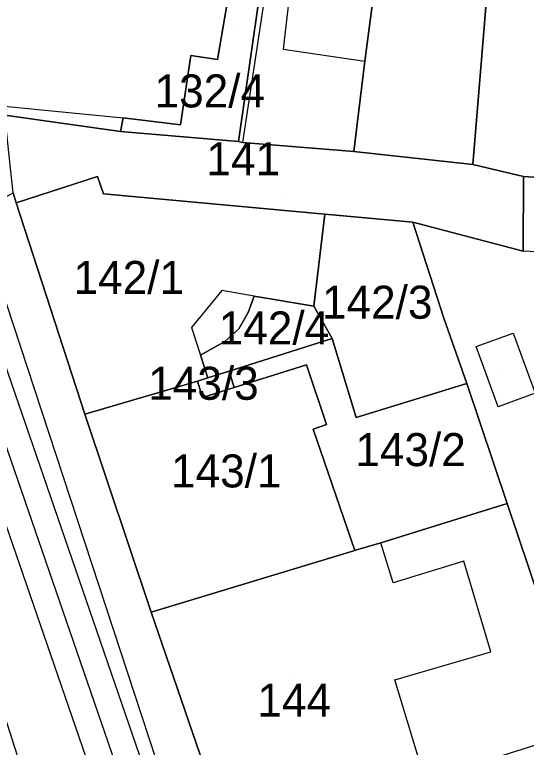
# Model space of a CAD drawing. Extents: x -263423 to -261326, y -1240067 to -1237864.
# Drawn here: x -262839.28 to -262808.28, y -1239864.85 to -1239820.47 of the extents above; entities that cross this region are included whole.
import ezdxf

# ---------------------------------------------------------------- set-up
doc = ezdxf.new("R2010")
doc.units = 0
for name, color, linetype in [('body_kn', 7, 'Continuous'), ('kladpar_druhypozemkov', 7, 'Continuous'), ('kladpar_hranice', 7, 'Continuous'), ('kladpar_parcelnecisla', 7, 'Continuous'), ('kladpar_plochy', 7, 'Continuous'), ('tarchy_linie', 7, 'Continuous'), ('zappar_hrandruhpozemk', 7, 'Continuous')]:
    doc.layers.add(name, color=color, linetype=linetype)

msp = doc.modelspace()

# ---------------------------------------------------------------- linework, layer by layer
at = {"layer": 'body_kn'}
for p, q in [((-262823.02, -1239822.56), (-262823.02, -1239822.56)), ((-262828.6, -1239822.94), (-262828.6, -1239822.94)), ((-262826.98, -1239823.19), (-262826.98, -1239823.19)), ((-262818.06, -1239823.28), (-262818.06, -1239823.28)), ((-262832.7, -1239826.72), (-262832.7, -1239826.72)), ((-262829.23, -1239827.14), (-262829.23, -1239827.14)), ((-262832.86, -1239827.54), (-262832.86, -1239827.54)), ((-262825.72, -1239828.15), (-262825.72, -1239828.15)), ((-262825.72, -1239828.15), (-262825.72, -1239828.15)), ((-262825.47, -1239828.22), (-262825.47, -1239828.22)), ((-262818.72, -1239828.76), (-262818.72, -1239828.76)), ((-262811.52, -1239829.55), (-262811.52, -1239829.55)), ((-262834.25, -1239830.28), (-262834.25, -1239830.28)), ((-262834.25, -1239830.28), (-262834.25, -1239830.28)), ((-262808.46, -1239830.27), (-262808.46, -1239830.27)), ((-262833.89, -1239831.32), (-262833.89, -1239831.32)), ((-262839.18, -1239831.86), (-262839.18, -1239831.86)), ((-262820.49, -1239832.55), (-262820.49, -1239832.55)), ((-262815.16, -1239833.04), (-262815.16, -1239833.04)), ((-262808.48, -1239834.79), (-262808.48, -1239834.79)), ((-262826.72, -1239837.19), (-262826.72, -1239837.19)), ((-262824.76, -1239837.52), (-262824.76, -1239837.52)), ((-262824.76, -1239837.52), (-262824.76, -1239837.52)), ((-262821.16, -1239838.13), (-262821.16, -1239838.13)), ((-262821.16, -1239838.13), (-262821.16, -1239838.13)), ((-262825.13, -1239838.51), (-262825.13, -1239838.51)), ((-262813.28, -1239838.85), (-262813.28, -1239838.85)), ((-262828.57, -1239839.42), (-262828.57, -1239839.42)), ((-262825.69, -1239839.51), (-262825.69, -1239839.51)), ((-262809.08, -1239839.76), (-262809.08, -1239839.76)), ((-262826.54, -1239840.27), (-262826.54, -1239840.27)), ((-262826.54, -1239840.27), (-262826.54, -1239840.27)), ((-262820.04, -1239840.09), (-262820.04, -1239840.09)), ((-262811.31, -1239840.58), (-262811.31, -1239840.58)), ((-262811.31, -1239840.58), (-262811.31, -1239840.58)), ((-262828.02, -1239841.1), (-262828.02, -1239841.1)), ((-262828.02, -1239841.1), (-262828.02, -1239841.1)), ((-262821.59, -1239841.69), (-262821.59, -1239841.69)), ((-262826.29, -1239842.07), (-262826.29, -1239842.07)), ((-262827.57, -1239842.48), (-262827.57, -1239842.48)), ((-262828.2, -1239842.67), (-262828.2, -1239842.67)), ((-262828.2, -1239842.67), (-262828.2, -1239842.67)), ((-262811.89, -1239842.81), (-262811.89, -1239842.81)), ((-262811.89, -1239842.81), (-262811.89, -1239842.81)), ((-262825.98, -1239843.06), (-262825.98, -1239843.06)), ((-262827.89, -1239843.66), (-262827.89, -1239843.66)), ((-262809.99, -1239844.22), (-262809.99, -1239844.22)), ((-262835.03, -1239844.68), (-262835.03, -1239844.68)), ((-262835.03, -1239844.68), (-262835.03, -1239844.68)), ((-262818.59, -1239844.88), (-262818.59, -1239844.88)), ((-262821.19, -1239845.59), (-262821.19, -1239845.59)), ((-262820.39, -1239845.29), (-262820.39, -1239845.29)), ((-262809.44, -1239850.08), (-262809.44, -1239850.08)), ((-262817.09, -1239852.47), (-262817.09, -1239852.47)), ((-262818.67, -1239852.93), (-262818.67, -1239852.93)), ((-262818.62, -1239852.91), (-262818.62, -1239852.91)), ((-262818.62, -1239852.91), (-262818.62, -1239852.91)), ((-262812.06, -1239853.58), (-262812.06, -1239853.58)), ((-262816.34, -1239854.89), (-262816.34, -1239854.89)), ((-262831, -1239856.67), (-262831, -1239856.67)), ((-262810.43, -1239859.06), (-262810.43, -1239859.06)), ((-262816.24, -1239860.76), (-262816.24, -1239860.76))]:
    msp.add_line(p, q, dxfattribs=at)
at = {"layer": 'kladpar_druhypozemkov'}
for p, q in [((-262825.79, -1239821.48), (-262825.79, -1239821.48)), ((-262822.87, -1239831.33), (-262822.87, -1239831.33)), ((-262832.48, -1239835.65), (-262832.48, -1239835.65)), ((-262817.22, -1239837.44), (-262817.22, -1239837.44)), ((-262823.18, -1239839.24), (-262823.18, -1239839.24)), ((-262809.78, -1239842.07), (-262809.78, -1239842.07)), ((-262827.02, -1239842.48), (-262827.02, -1239842.48)), ((-262815.09, -1239845.94), (-262815.09, -1239845.94)), ((-262826.18, -1239846.98), (-262826.18, -1239846.98)), ((-262822.45, -1239860.72), (-262822.45, -1239860.72))]:
    msp.add_line(p, q, dxfattribs=at)
at = {"layer": 'kladpar_hranice'}
for points in [[(-262814.36, -1239792.77), (-262815.62, -1239804.75), (-262818.06, -1239823.28), (-262818.72, -1239828.76), (-262825.47, -1239828.22), (-262825.72, -1239828.15), (-262823.29, -1239811.3), (-262823.11, -1239810.14), (-262821.3, -1239798.19), (-262821.13, -1239797.08), (-262820.48, -1239791.98), (-262814.36, -1239792.77)], [(-262796.38, -1239804.89), (-262783.8, -1239804.54), (-262783.7, -1239805.41), (-262782.25, -1239824.59), (-262781.89, -1239829.56), (-262789.54, -1239831.5), (-262808.46, -1239830.27), (-262811.52, -1239829.55), (-262809.71, -1239807.52), (-262809.57, -1239805.54), (-262809.46, -1239804.1), (-262807.28, -1239804.56), (-262807.01, -1239803.29), (-262800.61, -1239804.24), (-262796.38, -1239804.89)], [(-262809.57, -1239805.54), (-262809.71, -1239807.52), (-262811.52, -1239829.55), (-262818.72, -1239828.76), (-262818.06, -1239823.28), (-262815.62, -1239804.75), (-262809.57, -1239805.54)], [(-262835.19, -1239806.89), (-262834.56, -1239807.08), (-262829.6, -1239808.02), (-262829.79, -1239809), (-262824.95, -1239809.83), (-262824.71, -1239809.87), (-262826.98, -1239823.19), (-262828.6, -1239822.94), (-262829.23, -1239827.14), (-262832.7, -1239826.72), (-262832.86, -1239827.54), (-262839.86, -1239826.56), (-262846.23, -1239825.82), (-262846.17, -1239825.51), (-262844.79, -1239818.5), (-262844.22, -1239815.57), (-262843.17, -1239810.04), (-262842.33, -1239805.51), (-262835.19, -1239806.89)], [(-262824.71, -1239809.87), (-262823.11, -1239810.14), (-262823.29, -1239811.3), (-262825.72, -1239828.15), (-262832.86, -1239827.54), (-262832.7, -1239826.72), (-262829.23, -1239827.14), (-262828.6, -1239822.94), (-262826.98, -1239823.19), (-262824.71, -1239809.87)], [(-262825.72, -1239828.15), (-262825.47, -1239828.22), (-262818.72, -1239828.76), (-262811.52, -1239829.55), (-262808.46, -1239830.27), (-262808.48, -1239834.79), (-262815.16, -1239833.04), (-262820.49, -1239832.55), (-262833.89, -1239831.32), (-262834.25, -1239830.28), (-262839.18, -1239831.86), (-262839.37, -1239831.27), (-262839.86, -1239826.56), (-262832.86, -1239827.54), (-262825.72, -1239828.15)], [(-262777.05, -1239829.08), (-262775.26, -1239828.89), (-262772.74, -1239836.29), (-262769.73, -1239845.8), (-262767.97, -1239851.8), (-262798.72, -1239861.86), (-262802.48, -1239863.05), (-262804.78, -1239863.8), (-262806.79, -1239857.93), (-262809.44, -1239850.08), (-262811.89, -1239842.81), (-262813.28, -1239838.85), (-262815.16, -1239833.04), (-262808.48, -1239834.79), (-262808.46, -1239830.27), (-262789.54, -1239831.5), (-262781.89, -1239829.56), (-262777.05, -1239829.08)], [(-262826.54, -1239840.27), (-262828.02, -1239841.1), (-262827.57, -1239842.48), (-262828.2, -1239842.67), (-262835.03, -1239844.68), (-262839.18, -1239831.86), (-262834.25, -1239830.28), (-262833.89, -1239831.32), (-262820.49, -1239832.55), (-262821.16, -1239838.13), (-262824.76, -1239837.52), (-262825.13, -1239838.51), (-262825.69, -1239839.51), (-262826.54, -1239840.27)], [(-262817.97, -1239952.9), (-262819.92, -1239947.16), (-262822.94, -1239938.35), (-262824.77, -1239932.8), (-262838.03, -1239891.12), (-262839.29, -1239887.48), (-262840.3, -1239884.35), (-262845.02, -1239870.12), (-262854.52, -1239841.78), (-262855.03, -1239840.63), (-262855.53, -1239839.8), (-262852.47, -1239838.16), (-262842.25, -1239832.85), (-262839.37, -1239831.27), (-262839.18, -1239831.86), (-262835.03, -1239844.68), (-262831, -1239856.67), (-262826.22, -1239870.59), (-262825.24, -1239873.53), (-262813.57, -1239908.37)], [(-262821.16, -1239838.13), (-262820.49, -1239832.55), (-262815.16, -1239833.04), (-262813.28, -1239838.85), (-262811.89, -1239842.81), (-262818.59, -1239844.88), (-262820.04, -1239840.09), (-262821.16, -1239838.13)], [(-262828.02, -1239841.1), (-262826.54, -1239840.27), (-262825.69, -1239839.51), (-262825.13, -1239838.51), (-262824.76, -1239837.52), (-262821.16, -1239838.13), (-262820.04, -1239840.09), (-262826.29, -1239842.07), (-262827.57, -1239842.48), (-262828.02, -1239841.1)], [(-262811.89, -1239842.81), (-262809.44, -1239850.08), (-262817.09, -1239852.47), (-262818.62, -1239852.91), (-262818.67, -1239852.93), (-262821.19, -1239845.59), (-262820.39, -1239845.29), (-262821.59, -1239841.69), (-262825.98, -1239843.06), (-262826.29, -1239842.07), (-262820.04, -1239840.09), (-262818.59, -1239844.88), (-262811.89, -1239842.81)], [(-262835.03, -1239844.68), (-262828.2, -1239842.67), (-262827.89, -1239843.66), (-262825.98, -1239843.06), (-262821.59, -1239841.69), (-262820.39, -1239845.29), (-262821.19, -1239845.59), (-262818.67, -1239852.93), (-262831, -1239856.67), (-262835.03, -1239844.68)], [(-262828.2, -1239842.67), (-262827.57, -1239842.48), (-262826.29, -1239842.07), (-262825.98, -1239843.06), (-262827.89, -1239843.66), (-262828.2, -1239842.67)], [(-262818.62, -1239852.91), (-262817.09, -1239852.47), (-262809.44, -1239850.08), (-262806.79, -1239857.93), (-262804.78, -1239863.8), (-262810.8, -1239865.69), (-262814.41, -1239866.82), (-262826.22, -1239870.59), (-262831, -1239856.67), (-262818.67, -1239852.93), (-262818.62, -1239852.91)]]:
    msp.add_lwpolyline(points, dxfattribs=at)
at = {"layer": 'kladpar_plochy'}
for points in [[(-262814.36, -1239792.77), (-262815.62, -1239804.75), (-262818.06, -1239823.28), (-262818.72, -1239828.76), (-262825.47, -1239828.22), (-262825.72, -1239828.15), (-262823.29, -1239811.3), (-262823.11, -1239810.14), (-262821.3, -1239798.19), (-262821.13, -1239797.08), (-262820.48, -1239791.98)], [(-262796.38, -1239804.89), (-262783.8, -1239804.54), (-262783.7, -1239805.41), (-262782.25, -1239824.59), (-262781.89, -1239829.56), (-262789.54, -1239831.5), (-262808.46, -1239830.27), (-262811.52, -1239829.55), (-262809.71, -1239807.52), (-262809.57, -1239805.54), (-262809.46, -1239804.1), (-262807.28, -1239804.56), (-262807.01, -1239803.29), (-262800.61, -1239804.24)], [(-262809.57, -1239805.54), (-262809.71, -1239807.52), (-262811.52, -1239829.55), (-262818.72, -1239828.76), (-262818.06, -1239823.28), (-262815.62, -1239804.75)], [(-262835.19, -1239806.89), (-262834.56, -1239807.08), (-262829.6, -1239808.02), (-262829.79, -1239809), (-262824.95, -1239809.83), (-262824.71, -1239809.87), (-262826.98, -1239823.19), (-262828.6, -1239822.94), (-262829.23, -1239827.14), (-262832.7, -1239826.72), (-262832.86, -1239827.54), (-262839.86, -1239826.56), (-262846.23, -1239825.82), (-262846.17, -1239825.51), (-262844.79, -1239818.5), (-262844.22, -1239815.57), (-262843.17, -1239810.04), (-262842.33, -1239805.51)], [(-262824.71, -1239809.87), (-262823.11, -1239810.14), (-262823.29, -1239811.3), (-262825.72, -1239828.15), (-262832.86, -1239827.54), (-262832.7, -1239826.72), (-262829.23, -1239827.14), (-262828.6, -1239822.94), (-262826.98, -1239823.19)], [(-262825.72, -1239828.15), (-262825.47, -1239828.22), (-262818.72, -1239828.76), (-262811.52, -1239829.55), (-262808.46, -1239830.27), (-262808.48, -1239834.79), (-262815.16, -1239833.04), (-262820.49, -1239832.55), (-262833.89, -1239831.32), (-262834.25, -1239830.28), (-262839.18, -1239831.86), (-262839.37, -1239831.27), (-262839.86, -1239826.56), (-262832.86, -1239827.54)], [(-262777.05, -1239829.08), (-262775.26, -1239828.89), (-262772.74, -1239836.29), (-262769.73, -1239845.8), (-262767.97, -1239851.8), (-262798.72, -1239861.86), (-262802.48, -1239863.05), (-262804.78, -1239863.8), (-262806.79, -1239857.93), (-262809.44, -1239850.08), (-262811.89, -1239842.81), (-262813.28, -1239838.85), (-262815.16, -1239833.04), (-262808.48, -1239834.79), (-262808.46, -1239830.27), (-262789.54, -1239831.5), (-262781.89, -1239829.56)], [(-262826.54, -1239840.27), (-262828.02, -1239841.1), (-262827.57, -1239842.48), (-262828.2, -1239842.67), (-262835.03, -1239844.68), (-262839.18, -1239831.86), (-262834.25, -1239830.28), (-262833.89, -1239831.32), (-262820.49, -1239832.55), (-262821.16, -1239838.13), (-262824.76, -1239837.52), (-262825.13, -1239838.51), (-262825.69, -1239839.51)], [(-262821.16, -1239838.13), (-262820.49, -1239832.55), (-262815.16, -1239833.04), (-262813.28, -1239838.85), (-262811.89, -1239842.81), (-262818.59, -1239844.88), (-262820.04, -1239840.09)], [(-262828.02, -1239841.1), (-262826.54, -1239840.27), (-262825.69, -1239839.51), (-262825.13, -1239838.51), (-262824.76, -1239837.52), (-262821.16, -1239838.13), (-262820.04, -1239840.09), (-262826.29, -1239842.07), (-262827.57, -1239842.48)], [(-262811.89, -1239842.81), (-262809.44, -1239850.08), (-262817.09, -1239852.47), (-262818.62, -1239852.91), (-262818.67, -1239852.93), (-262821.19, -1239845.59), (-262820.39, -1239845.29), (-262821.59, -1239841.69), (-262825.98, -1239843.06), (-262826.29, -1239842.07), (-262820.04, -1239840.09), (-262818.59, -1239844.88)], [(-262835.03, -1239844.68), (-262828.2, -1239842.67), (-262827.89, -1239843.66), (-262825.98, -1239843.06), (-262821.59, -1239841.69), (-262820.39, -1239845.29), (-262821.19, -1239845.59), (-262818.67, -1239852.93), (-262831, -1239856.67)], [(-262828.2, -1239842.67), (-262827.57, -1239842.48), (-262826.29, -1239842.07), (-262825.98, -1239843.06), (-262827.89, -1239843.66)], [(-262818.62, -1239852.91), (-262817.09, -1239852.47), (-262809.44, -1239850.08), (-262806.79, -1239857.93), (-262804.78, -1239863.8), (-262810.8, -1239865.69), (-262814.41, -1239866.82), (-262826.22, -1239870.59), (-262831, -1239856.67), (-262818.67, -1239852.93)]]:
    msp.add_lwpolyline(points, close=True, dxfattribs=at)
msp.add_lwpolyline([(-262817.97, -1239952.9), (-262819.92, -1239947.16), (-262822.94, -1239938.35), (-262824.77, -1239932.8), (-262838.03, -1239891.12), (-262839.29, -1239887.48), (-262840.3, -1239884.35), (-262845.02, -1239870.12), (-262854.52, -1239841.78), (-262855.03, -1239840.63), (-262855.53, -1239839.8), (-262852.47, -1239838.16), (-262842.25, -1239832.85), (-262839.37, -1239831.27), (-262839.18, -1239831.86), (-262835.03, -1239844.68), (-262831, -1239856.67), (-262826.22, -1239870.59), (-262825.24, -1239873.53), (-262813.57, -1239908.37), (-262813.19, -1239909.65), (-262808.92, -1239923.24), (-262808.1, -1239925.6)], dxfattribs=at)
at = {"layer": 'tarchy_linie'}
for points in [[(-263037.12, -1239820.85), (-262910.42, -1239814.67), (-262904.24, -1239815.14), (-262880.51, -1239820.63), (-262880.88, -1239822.14), (-262880.99, -1239822.6), (-262877.97, -1239823.34), (-262877.85, -1239822.84), (-262877.48, -1239821.33), (-262844.24, -1239829.02), (-262814.48, -1239915.4), (-262784.13, -1239904.88), (-262744.13, -1239891.33), (-262716.19, -1239882.12)], [(-262908.79, -1239817.89), (-262904.94, -1239818.16), (-262846.62, -1239831.66), (-262817.41, -1239916.42), (-262822.36, -1239918.14), (-262835.32, -1239877.18), (-262849.14, -1239834.04), (-262879.51, -1239826.92), (-262908.65, -1239819.96), (-262908.79, -1239817.89)], [(-262845.43, -1239830.34), (-262814.9, -1239918.94), (-262809.55, -1239945.43), (-262790.25, -1240001.33)]]:
    msp.add_lwpolyline(points, dxfattribs=at)
at = {"layer": 'zappar_hrandruhpozemk'}
for p, q in [((-262820.95, -1239798.29), (-262825.47, -1239828.22)), ((-262842.42, -1239825.78), (-262832.7, -1239826.72)), ((-262793.57, -1239835.56), (-262808.48, -1239834.79)), ((-262826.72, -1239837.19), (-262828.57, -1239839.42)), ((-262824.76, -1239837.52), (-262826.72, -1239837.19)), ((-262828.57, -1239839.42), (-262828.02, -1239841.1)), ((-262811.31, -1239840.58), (-262809.08, -1239839.76)), ((-262809.08, -1239839.76), (-262807.75, -1239843.4)), ((-262810.43, -1239859.06), (-262812.06, -1239853.58))]:
    msp.add_line(p, q, dxfattribs=at)
for points in [[(-262821, -1239810.14), (-262821.64, -1239810.65), (-262823.02, -1239822.56), (-262818.06, -1239823.28)], [(-262828.52, -1239872.24), (-262839.78, -1239837.9), (-262840.54, -1239835.92), (-262841.42, -1239834.13), (-262842.25, -1239832.85)], [(-262807.75, -1239843.4), (-262809.99, -1239844.22), (-262811.31, -1239840.58)], [(-262812.06, -1239853.58), (-262816.34, -1239854.89), (-262817.09, -1239852.47)], [(-262814.41, -1239866.82), (-262816.24, -1239860.76), (-262810.43, -1239859.06)]]:
    msp.add_lwpolyline(points, dxfattribs=at)

# ---------------------------------------------------------------- texts
at = {"layer": 'kladpar_parcelnecisla'}
for s, p in [('132/4', (-262830.799, -1239826.09)), ('141', (-262827.66, -1239830.2)), ('142/1', (-262835.707, -1239837.39)), ('142/3', (-262820.659, -1239838.89)), ('142/4', (-262826.916, -1239840.45)), ('143/3', (-262831.184, -1239843.8)), ('143/2', (-262818.639, -1239847.82)), ('143/1', (-262829.803, -1239849.11)), ('144', (-262824.57, -1239863))]:
    msp.add_text(s, height=2, dxfattribs=at).set_placement(p)

doc.saveas('drawing.dxf')
